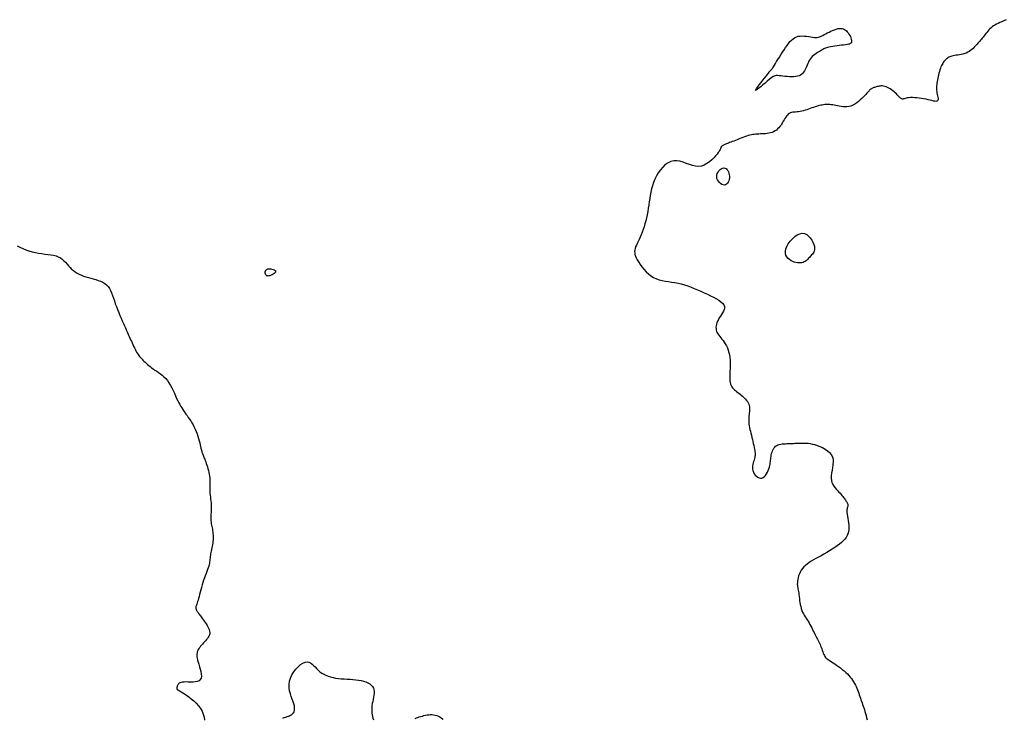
# Model space of a CAD drawing. Header units: millimetres. Extents: x 32690613 to 32693367, y 5343692 to 5344708.
# Tile 836 of 1009: x 32693004 to 32693042, y 5344272 to 5344299. Entities that reach past the tile are written whole.
import ezdxf

# ---------------------------------------------------------------- set-up
doc = ezdxf.new("R2010")
doc.units = ezdxf.units.MM
doc.header["$LTSCALE"] = 20
doc.layers.add('02-DGM_HL_491.50', color=72, linetype='Continuous')
doc.layers.add('02-DGM_HL_492.00', color=82, linetype='Continuous')

msp = doc.modelspace()

# ---------------------------------------------------------------- linework, layer by layer
at = {"layer": '02-DGM_HL_491.50', "elevation": 491.5, "flags": 128}
for points in [[(32693003.497, 5344290.124), (32693003.6, 5344290.069), (32693003.711, 5344290.016), (32693003.829, 5344289.968), (32693003.95, 5344289.925), (32693004.075, 5344289.888), (32693004.201, 5344289.858), (32693004.327, 5344289.836), (32693004.451, 5344289.818), (32693004.573, 5344289.804), (32693004.69, 5344289.791), (32693004.803, 5344289.776), (32693004.909, 5344289.757), (32693005.007, 5344289.732), (32693005.097, 5344289.699), (32693005.177, 5344289.655), (32693005.249, 5344289.603), (32693005.315, 5344289.544), (32693005.377, 5344289.48), (32693005.436, 5344289.414), (32693005.494, 5344289.347), (32693005.553, 5344289.281), (32693005.616, 5344289.219), (32693005.684, 5344289.161), (32693005.756, 5344289.109), (32693005.832, 5344289.061), (32693005.912, 5344289.018), (32693005.997, 5344288.979), (32693006.084, 5344288.944), (32693006.175, 5344288.912), (32693006.269, 5344288.883), (32693006.365, 5344288.856), (32693006.461, 5344288.831), (32693006.558, 5344288.805), (32693006.652, 5344288.776), (32693006.742, 5344288.744), (32693006.827, 5344288.705), (32693006.905, 5344288.659), (32693006.975, 5344288.605), (32693007.035, 5344288.539), (32693007.087, 5344288.464), (32693007.132, 5344288.381), (32693007.172, 5344288.289), (32693007.21, 5344288.191), (32693007.246, 5344288.087), (32693007.282, 5344287.979), (32693007.32, 5344287.868), (32693007.362, 5344287.753), (32693007.406, 5344287.638), (32693007.452, 5344287.523), (32693007.499, 5344287.41), (32693007.546, 5344287.301), (32693007.592, 5344287.195), (32693007.636, 5344287.096), (32693007.677, 5344287.004), (32693007.715, 5344286.92), (32693007.749, 5344286.844), (32693007.78, 5344286.774), (32693007.809, 5344286.708), (32693007.837, 5344286.646), (32693007.864, 5344286.586), (32693007.89, 5344286.526), (32693007.917, 5344286.465), (32693007.945, 5344286.403), (32693007.974, 5344286.339), (32693008.003, 5344286.275), (32693008.033, 5344286.211), (32693008.063, 5344286.149), (32693008.092, 5344286.089), (32693008.122, 5344286.032), (32693008.151, 5344285.98), (32693008.179, 5344285.932), (32693008.208, 5344285.888), (32693008.236, 5344285.848), (32693008.265, 5344285.81), (32693008.296, 5344285.773), (32693008.327, 5344285.738), (32693008.361, 5344285.702), (32693008.397, 5344285.665), (32693008.436, 5344285.626), (32693008.478, 5344285.586), (32693008.523, 5344285.545), (32693008.571, 5344285.502), (32693008.622, 5344285.459), (32693008.677, 5344285.415), (32693008.736, 5344285.371), (32693008.798, 5344285.326), (32693008.864, 5344285.282), (32693008.933, 5344285.236), (32693009.004, 5344285.188), (32693009.076, 5344285.136), (32693009.148, 5344285.08), (32693009.218, 5344285.017), (32693009.286, 5344284.947), (32693009.351, 5344284.868), (32693009.413, 5344284.78), (32693009.47, 5344284.684), (32693009.524, 5344284.584), (32693009.574, 5344284.48), (32693009.622, 5344284.376), (32693009.668, 5344284.275), (32693009.711, 5344284.178), (32693009.753, 5344284.087), (32693009.793, 5344284.006), (32693009.833, 5344283.932), (32693009.871, 5344283.865), (32693009.91, 5344283.802), (32693009.949, 5344283.742), (32693009.989, 5344283.684), (32693010.031, 5344283.626), (32693010.074, 5344283.566), (32693010.119, 5344283.504), (32693010.165, 5344283.438), (32693010.213, 5344283.37), (32693010.26, 5344283.298), (32693010.307, 5344283.222), (32693010.352, 5344283.143), (32693010.395, 5344283.061), (32693010.436, 5344282.974), (32693010.473, 5344282.885), (32693010.507, 5344282.793), (32693010.537, 5344282.701), (32693010.565, 5344282.61), (32693010.589, 5344282.523), (32693010.611, 5344282.441), (32693010.63, 5344282.366), (32693010.646, 5344282.299), (32693010.659, 5344282.242), (32693010.671, 5344282.193), (32693010.682, 5344282.152), (32693010.691, 5344282.116), (32693010.7, 5344282.084), (32693010.709, 5344282.055), (32693010.719, 5344282.026), (32693010.73, 5344281.996), (32693010.742, 5344281.964), (32693010.756, 5344281.929), (32693010.772, 5344281.891), (32693010.788, 5344281.849), (32693010.806, 5344281.803), (32693010.825, 5344281.754), (32693010.845, 5344281.699), (32693010.866, 5344281.64), (32693010.887, 5344281.576), (32693010.909, 5344281.508), (32693010.93, 5344281.437), (32693010.95, 5344281.364), (32693010.968, 5344281.291), (32693010.983, 5344281.218), (32693010.996, 5344281.147), (32693011.005, 5344281.078), (32693011.01, 5344281.014), (32693011.011, 5344280.952), (32693011.01, 5344280.893), (32693011.007, 5344280.835), (32693011.004, 5344280.778), (32693011.002, 5344280.72), (32693011, 5344280.661), (32693011.001, 5344280.6), (32693011.005, 5344280.536), (32693011.012, 5344280.47), (32693011.02, 5344280.401), (32693011.028, 5344280.33), (32693011.037, 5344280.258), (32693011.046, 5344280.184), (32693011.052, 5344280.11), (32693011.057, 5344280.035), (32693011.058, 5344279.96), (32693011.057, 5344279.886), (32693011.055, 5344279.812), (32693011.052, 5344279.739), (32693011.048, 5344279.668), (32693011.046, 5344279.599), (32693011.044, 5344279.532), (32693011.045, 5344279.468), (32693011.049, 5344279.407), (32693011.056, 5344279.348), (32693011.064, 5344279.292), (32693011.073, 5344279.237), (32693011.083, 5344279.183), (32693011.094, 5344279.129), (32693011.104, 5344279.075), (32693011.113, 5344279.02), (32693011.121, 5344278.963), (32693011.127, 5344278.905), (32693011.131, 5344278.846), (32693011.133, 5344278.785), (32693011.134, 5344278.724), (32693011.132, 5344278.662), (32693011.127, 5344278.599), (32693011.121, 5344278.537), (32693011.112, 5344278.474), (32693011.1, 5344278.411), (32693011.088, 5344278.349), (32693011.075, 5344278.288), (32693011.062, 5344278.228), (32693011.049, 5344278.17), (32693011.038, 5344278.114), (32693011.028, 5344278.06), (32693011.021, 5344278.009), (32693011.015, 5344277.96), (32693011.01, 5344277.911), (32693011.005, 5344277.861), (32693010.998, 5344277.811), (32693010.989, 5344277.758), (32693010.977, 5344277.702), (32693010.961, 5344277.641), (32693010.94, 5344277.575), (32693010.916, 5344277.504), (32693010.888, 5344277.429), (32693010.857, 5344277.349), (32693010.825, 5344277.266), (32693010.793, 5344277.179), (32693010.761, 5344277.09), (32693010.731, 5344276.998), (32693010.702, 5344276.904), (32693010.675, 5344276.81), (32693010.65, 5344276.717), (32693010.627, 5344276.626), (32693010.605, 5344276.538), (32693010.584, 5344276.456), (32693010.565, 5344276.38), (32693010.546, 5344276.312), (32693010.528, 5344276.254), (32693010.511, 5344276.203), (32693010.496, 5344276.16), (32693010.483, 5344276.122), (32693010.472, 5344276.09), (32693010.464, 5344276.061), (32693010.459, 5344276.034), (32693010.458, 5344276.009), (32693010.461, 5344275.984), (32693010.468, 5344275.959), (32693010.478, 5344275.934), (32693010.491, 5344275.908), (32693010.507, 5344275.882), (32693010.525, 5344275.854), (32693010.545, 5344275.826), (32693010.566, 5344275.796), (32693010.589, 5344275.765), (32693010.613, 5344275.732), (32693010.638, 5344275.697), (32693010.665, 5344275.66), (32693010.693, 5344275.621), (32693010.723, 5344275.579), (32693010.755, 5344275.535), (32693010.79, 5344275.488), (32693010.826, 5344275.438), (32693010.862, 5344275.385), (32693010.898, 5344275.331), (32693010.931, 5344275.276), (32693010.96, 5344275.22), (32693010.984, 5344275.165), (32693010.999, 5344275.11), (32693011.006, 5344275.057), (32693011.003, 5344275.006), (32693010.991, 5344274.957), (32693010.971, 5344274.91), (32693010.945, 5344274.864), (32693010.913, 5344274.819), (32693010.877, 5344274.775), (32693010.838, 5344274.731), (32693010.799, 5344274.688), (32693010.759, 5344274.644), (32693010.719, 5344274.601), (32693010.681, 5344274.558), (32693010.645, 5344274.515), (32693010.612, 5344274.472), (32693010.582, 5344274.429), (32693010.556, 5344274.386), (32693010.534, 5344274.344), (32693010.517, 5344274.301), (32693010.506, 5344274.258), (32693010.5, 5344274.212), (32693010.499, 5344274.162), (32693010.504, 5344274.107), (32693010.514, 5344274.046), (32693010.53, 5344273.977), (32693010.551, 5344273.9), (32693010.578, 5344273.813), (32693010.606, 5344273.719), (32693010.634, 5344273.622), (32693010.656, 5344273.526), (32693010.671, 5344273.433), (32693010.675, 5344273.348), (32693010.663, 5344273.273), (32693010.634, 5344273.214), (32693010.584, 5344273.17), (32693010.517, 5344273.142), (32693010.438, 5344273.126), (32693010.35, 5344273.119), (32693010.258, 5344273.118), (32693010.166, 5344273.12), (32693010.079, 5344273.123), (32693010.002, 5344273.122), (32693009.937, 5344273.117), (32693009.884, 5344273.106), (32693009.842, 5344273.092), (32693009.81, 5344273.074), (32693009.785, 5344273.053), (32693009.766, 5344273.031), (32693009.752, 5344273.008), (32693009.741, 5344272.984), (32693009.733, 5344272.961), (32693009.726, 5344272.939), (32693009.722, 5344272.918), (32693009.719, 5344272.898), (32693009.719, 5344272.879), (32693009.722, 5344272.862), (32693009.727, 5344272.847), (32693009.735, 5344272.834), (32693009.746, 5344272.822), (32693009.762, 5344272.812), (32693009.782, 5344272.799), (32693009.81, 5344272.785), (32693009.846, 5344272.765), (32693009.891, 5344272.739), (32693009.948, 5344272.705), (32693010.016, 5344272.661), (32693010.097, 5344272.606), (32693010.187, 5344272.541), (32693010.283, 5344272.466), (32693010.381, 5344272.383), (32693010.475, 5344272.292), (32693010.564, 5344272.194), (32693010.641, 5344272.09), (32693010.704, 5344271.982), (32693010.75, 5344271.87), (32693010.779, 5344271.756), (32693010.794, 5344271.641)], [(32693013.848, 5344271.707), (32693013.911, 5344271.733), (32693013.969, 5344271.755), (32693014.021, 5344271.774), (32693014.069, 5344271.791), (32693014.111, 5344271.808), (32693014.15, 5344271.826), (32693014.185, 5344271.845), (32693014.217, 5344271.868), (32693014.246, 5344271.895), (32693014.271, 5344271.927), (32693014.291, 5344271.965), (32693014.305, 5344272.009), (32693014.313, 5344272.061), (32693014.312, 5344272.121), (32693014.303, 5344272.189), (32693014.285, 5344272.266), (32693014.256, 5344272.354), (32693014.221, 5344272.45), (32693014.183, 5344272.554), (32693014.147, 5344272.664), (32693014.118, 5344272.78), (32693014.1, 5344272.9), (32693014.096, 5344273.024), (32693014.111, 5344273.149), (32693014.148, 5344273.275), (32693014.205, 5344273.399), (32693014.277, 5344273.516), (32693014.36, 5344273.625), (32693014.45, 5344273.72), (32693014.543, 5344273.799), (32693014.635, 5344273.859), (32693014.721, 5344273.896), (32693014.799, 5344273.907), (32693014.87, 5344273.896), (32693014.935, 5344273.867), (32693014.995, 5344273.823), (32693015.054, 5344273.769), (32693015.112, 5344273.708), (32693015.171, 5344273.644), (32693015.234, 5344273.582), (32693015.301, 5344273.525), (32693015.374, 5344273.473), (32693015.451, 5344273.427), (32693015.534, 5344273.385), (32693015.621, 5344273.35), (32693015.713, 5344273.32), (32693015.811, 5344273.295), (32693015.913, 5344273.275), (32693016.02, 5344273.261), (32693016.131, 5344273.251), (32693016.245, 5344273.243), (32693016.359, 5344273.237), (32693016.474, 5344273.231), (32693016.588, 5344273.223), (32693016.698, 5344273.213), (32693016.806, 5344273.199), (32693016.908, 5344273.179), (32693017.004, 5344273.155), (32693017.093, 5344273.124), (32693017.173, 5344273.088), (32693017.243, 5344273.047), (32693017.303, 5344272.999), (32693017.351, 5344272.947), (32693017.385, 5344272.888), (32693017.406, 5344272.824), (32693017.414, 5344272.755), (32693017.413, 5344272.681), (32693017.404, 5344272.605), (32693017.391, 5344272.527), (32693017.374, 5344272.447), (32693017.357, 5344272.366), (32693017.342, 5344272.286), (32693017.33, 5344272.207), (32693017.323, 5344272.129), (32693017.32, 5344272.053), (32693017.32, 5344271.979), (32693017.325, 5344271.907), (32693017.334, 5344271.838), (32693017.347, 5344271.772), (32693017.364, 5344271.708), (32693017.385, 5344271.648)], [(32693019.012, 5344271.703), (32693019.063, 5344271.722), (32693019.118, 5344271.741), (32693019.174, 5344271.761), (32693019.233, 5344271.78), (32693019.294, 5344271.797), (32693019.355, 5344271.814), (32693019.417, 5344271.828), (32693019.479, 5344271.839), (32693019.541, 5344271.847), (32693019.603, 5344271.851), (32693019.666, 5344271.851), (32693019.729, 5344271.846), (32693019.792, 5344271.834), (32693019.855, 5344271.817), (32693019.919, 5344271.792), (32693019.982, 5344271.759), (32693020.044, 5344271.718), (32693020.102, 5344271.67)]]:
    msp.add_lwpolyline(points, dxfattribs=at)
msp.add_lwpolyline([(32693013.313, 5344288.95), (32693013.28, 5344288.946), (32693013.252, 5344288.948), (32693013.23, 5344288.956), (32693013.212, 5344288.966), (32693013.198, 5344288.98), (32693013.187, 5344288.995), (32693013.178, 5344289.012), (32693013.172, 5344289.027), (32693013.167, 5344289.042), (32693013.164, 5344289.056), (32693013.162, 5344289.069), (32693013.162, 5344289.082), (32693013.162, 5344289.095), (32693013.164, 5344289.108), (32693013.167, 5344289.121), (32693013.171, 5344289.135), (32693013.176, 5344289.149), (32693013.184, 5344289.164), (32693013.193, 5344289.179), (32693013.206, 5344289.193), (32693013.223, 5344289.205), (32693013.244, 5344289.215), (32693013.271, 5344289.222), (32693013.303, 5344289.225), (32693013.342, 5344289.225), (32693013.385, 5344289.22), (32693013.429, 5344289.212), (32693013.472, 5344289.2), (32693013.51, 5344289.185), (32693013.541, 5344289.167), (32693013.562, 5344289.146), (32693013.57, 5344289.122), (32693013.564, 5344289.097), (32693013.545, 5344289.07), (32693013.516, 5344289.044), (32693013.479, 5344289.018), (32693013.438, 5344288.995), (32693013.394, 5344288.975), (32693013.352, 5344288.959)], close=True, dxfattribs=at)
at = {"layer": '02-DGM_HL_492.00', "elevation": 492, "flags": 128}
msp.add_lwpolyline([(32693042.064, 5344298.936), (32693041.972, 5344298.895), (32693041.889, 5344298.857), (32693041.813, 5344298.823), (32693041.745, 5344298.79), (32693041.682, 5344298.759), (32693041.625, 5344298.727), (32693041.572, 5344298.695), (32693041.523, 5344298.66), (32693041.477, 5344298.623), (32693041.432, 5344298.582), (32693041.39, 5344298.537), (32693041.348, 5344298.491), (32693041.309, 5344298.443), (32693041.271, 5344298.395), (32693041.234, 5344298.346), (32693041.198, 5344298.299), (32693041.164, 5344298.254), (32693041.13, 5344298.212), (32693041.097, 5344298.172), (32693041.064, 5344298.133), (32693041.032, 5344298.095), (32693040.998, 5344298.058), (32693040.964, 5344298.021), (32693040.929, 5344297.983), (32693040.893, 5344297.943), (32693040.854, 5344297.901), (32693040.814, 5344297.859), (32693040.77, 5344297.816), (32693040.725, 5344297.775), (32693040.676, 5344297.735), (32693040.624, 5344297.698), (32693040.568, 5344297.665), (32693040.509, 5344297.636), (32693040.445, 5344297.613), (32693040.379, 5344297.594), (32693040.311, 5344297.58), (32693040.243, 5344297.568), (32693040.176, 5344297.558), (32693040.112, 5344297.549), (32693040.051, 5344297.54), (32693039.995, 5344297.529), (32693039.945, 5344297.517), (32693039.9, 5344297.503), (32693039.86, 5344297.487), (32693039.825, 5344297.47), (32693039.793, 5344297.45), (32693039.763, 5344297.43), (32693039.735, 5344297.407), (32693039.709, 5344297.383), (32693039.684, 5344297.358), (32693039.659, 5344297.331), (32693039.634, 5344297.302), (32693039.61, 5344297.269), (32693039.587, 5344297.233), (32693039.565, 5344297.193), (32693039.543, 5344297.148), (32693039.521, 5344297.098), (32693039.501, 5344297.043), (32693039.481, 5344296.982), (32693039.462, 5344296.919), (32693039.443, 5344296.853), (32693039.426, 5344296.785), (32693039.411, 5344296.718), (32693039.396, 5344296.652), (32693039.383, 5344296.587), (32693039.371, 5344296.526), (32693039.361, 5344296.467), (32693039.354, 5344296.41), (32693039.348, 5344296.354), (32693039.345, 5344296.3), (32693039.345, 5344296.246), (32693039.349, 5344296.191), (32693039.355, 5344296.136), (32693039.365, 5344296.079), (32693039.377, 5344296.023), (32693039.389, 5344295.968), (32693039.399, 5344295.917), (32693039.406, 5344295.87), (32693039.407, 5344295.829), (32693039.401, 5344295.796), (32693039.386, 5344295.772), (32693039.361, 5344295.759), (32693039.325, 5344295.754), (32693039.28, 5344295.758), (32693039.226, 5344295.767), (32693039.165, 5344295.781), (32693039.096, 5344295.798), (32693039.02, 5344295.816), (32693038.939, 5344295.834), (32693038.853, 5344295.851), (32693038.763, 5344295.866), (32693038.672, 5344295.878), (32693038.582, 5344295.888), (32693038.495, 5344295.895), (32693038.412, 5344295.899), (32693038.337, 5344295.899), (32693038.269, 5344295.895), (32693038.212, 5344295.888), (32693038.164, 5344295.878), (32693038.123, 5344295.868), (32693038.089, 5344295.857), (32693038.06, 5344295.849), (32693038.034, 5344295.843), (32693038.011, 5344295.843), (32693037.988, 5344295.849), (32693037.964, 5344295.862), (32693037.939, 5344295.882), (32693037.912, 5344295.908), (32693037.883, 5344295.938), (32693037.852, 5344295.973), (32693037.818, 5344296.01), (32693037.78, 5344296.049), (32693037.739, 5344296.089), (32693037.694, 5344296.129), (32693037.645, 5344296.168), (32693037.594, 5344296.205), (32693037.541, 5344296.24), (32693037.488, 5344296.271), (32693037.434, 5344296.298), (32693037.381, 5344296.321), (32693037.329, 5344296.337), (32693037.28, 5344296.348), (32693037.233, 5344296.353), (32693037.188, 5344296.353), (32693037.145, 5344296.35), (32693037.105, 5344296.344), (32693037.066, 5344296.335), (32693037.03, 5344296.326), (32693036.996, 5344296.316), (32693036.964, 5344296.307), (32693036.934, 5344296.297), (32693036.906, 5344296.288), (32693036.879, 5344296.278), (32693036.854, 5344296.268), (32693036.829, 5344296.256), (32693036.806, 5344296.242), (32693036.783, 5344296.227), (32693036.762, 5344296.209), (32693036.739, 5344296.189), (32693036.716, 5344296.165), (32693036.69, 5344296.137), (32693036.661, 5344296.105), (32693036.628, 5344296.068), (32693036.589, 5344296.026), (32693036.545, 5344295.979), (32693036.493, 5344295.925), (32693036.435, 5344295.867), (32693036.372, 5344295.808), (32693036.304, 5344295.75), (32693036.233, 5344295.694), (32693036.158, 5344295.644), (32693036.082, 5344295.602), (32693036.004, 5344295.57), (32693035.926, 5344295.549), (32693035.849, 5344295.539), (32693035.772, 5344295.538), (32693035.696, 5344295.543), (32693035.622, 5344295.553), (32693035.551, 5344295.567), (32693035.483, 5344295.581), (32693035.418, 5344295.595), (32693035.357, 5344295.607), (32693035.299, 5344295.617), (32693035.244, 5344295.624), (32693035.191, 5344295.629), (32693035.14, 5344295.631), (32693035.09, 5344295.632), (32693035.04, 5344295.63), (32693034.991, 5344295.625), (32693034.94, 5344295.619), (32693034.889, 5344295.61), (32693034.836, 5344295.6), (32693034.782, 5344295.587), (32693034.727, 5344295.573), (32693034.67, 5344295.556), (32693034.612, 5344295.537), (32693034.551, 5344295.517), (32693034.488, 5344295.495), (32693034.424, 5344295.472), (32693034.358, 5344295.448), (32693034.292, 5344295.425), (32693034.226, 5344295.404), (32693034.16, 5344295.384), (32693034.094, 5344295.368), (32693034.031, 5344295.356), (32693033.968, 5344295.347), (32693033.908, 5344295.342), (32693033.85, 5344295.338), (32693033.795, 5344295.334), (32693033.743, 5344295.328), (32693033.693, 5344295.319), (32693033.647, 5344295.305), (32693033.604, 5344295.284), (32693033.565, 5344295.256), (32693033.53, 5344295.221), (32693033.496, 5344295.18), (32693033.464, 5344295.134), (32693033.434, 5344295.084), (32693033.403, 5344295.032), (32693033.372, 5344294.978), (32693033.34, 5344294.924), (32693033.307, 5344294.87), (32693033.271, 5344294.818), (32693033.233, 5344294.768), (32693033.192, 5344294.72), (32693033.148, 5344294.676), (32693033.101, 5344294.635), (32693033.05, 5344294.6), (32693032.995, 5344294.569), (32693032.935, 5344294.545), (32693032.873, 5344294.526), (32693032.807, 5344294.512), (32693032.74, 5344294.501), (32693032.673, 5344294.494), (32693032.605, 5344294.489), (32693032.539, 5344294.485), (32693032.476, 5344294.482), (32693032.415, 5344294.48), (32693032.356, 5344294.477), (32693032.298, 5344294.473), (32693032.241, 5344294.468), (32693032.184, 5344294.46), (32693032.125, 5344294.45), (32693032.064, 5344294.437), (32693032, 5344294.419), (32693031.932, 5344294.398), (32693031.861, 5344294.373), (32693031.789, 5344294.346), (32693031.716, 5344294.318), (32693031.644, 5344294.288), (32693031.573, 5344294.259), (32693031.505, 5344294.231), (32693031.441, 5344294.206), (32693031.382, 5344294.183), (32693031.328, 5344294.163), (32693031.278, 5344294.145), (32693031.233, 5344294.129), (32693031.191, 5344294.114), (32693031.154, 5344294.1), (32693031.12, 5344294.087), (32693031.089, 5344294.074), (32693031.061, 5344294.061), (32693031.036, 5344294.047), (32693031.014, 5344294.034), (32693030.995, 5344294.019), (32693030.978, 5344294.005), (32693030.964, 5344293.99), (32693030.952, 5344293.975), (32693030.942, 5344293.959), (32693030.935, 5344293.943), (32693030.928, 5344293.924), (32693030.919, 5344293.903), (32693030.907, 5344293.877), (32693030.889, 5344293.844), (32693030.865, 5344293.804), (32693030.831, 5344293.756), (32693030.786, 5344293.697), (32693030.729, 5344293.627), (32693030.659, 5344293.551), (32693030.58, 5344293.472), (32693030.491, 5344293.396), (32693030.394, 5344293.328), (32693030.29, 5344293.272), (32693030.18, 5344293.233), (32693030.066, 5344293.216), (32693029.949, 5344293.224), (32693029.829, 5344293.251), (32693029.707, 5344293.291), (32693029.584, 5344293.337), (32693029.462, 5344293.382), (32693029.34, 5344293.419), (32693029.219, 5344293.441), (32693029.101, 5344293.44), (32693028.986, 5344293.413), (32693028.875, 5344293.36), (32693028.77, 5344293.286), (32693028.67, 5344293.194), (32693028.578, 5344293.088), (32693028.495, 5344292.971), (32693028.421, 5344292.847), (32693028.358, 5344292.72), (32693028.306, 5344292.593), (32693028.264, 5344292.467), (32693028.23, 5344292.34), (32693028.203, 5344292.214), (32693028.181, 5344292.088), (32693028.162, 5344291.962), (32693028.144, 5344291.836), (32693028.126, 5344291.711), (32693028.107, 5344291.585), (32693028.085, 5344291.46), (32693028.061, 5344291.336), (32693028.035, 5344291.214), (32693028.007, 5344291.094), (32693027.976, 5344290.978), (32693027.943, 5344290.865), (32693027.906, 5344290.757), (32693027.868, 5344290.654), (32693027.827, 5344290.556), (32693027.786, 5344290.463), (32693027.746, 5344290.375), (32693027.707, 5344290.293), (32693027.672, 5344290.216), (32693027.64, 5344290.144), (32693027.613, 5344290.078), (32693027.593, 5344290.017), (32693027.579, 5344289.96), (32693027.573, 5344289.904), (32693027.575, 5344289.847), (32693027.586, 5344289.789), (32693027.606, 5344289.726), (32693027.635, 5344289.657), (32693027.674, 5344289.58), (32693027.725, 5344289.494), (32693027.785, 5344289.401), (32693027.854, 5344289.305), (32693027.932, 5344289.208), (32693028.018, 5344289.114), (32693028.11, 5344289.026), (32693028.209, 5344288.948), (32693028.313, 5344288.882), (32693028.422, 5344288.831), (32693028.535, 5344288.793), (32693028.651, 5344288.765), (32693028.77, 5344288.744), (32693028.892, 5344288.727), (32693029.016, 5344288.71), (32693029.141, 5344288.692), (32693029.267, 5344288.669), (32693029.393, 5344288.639), (32693029.52, 5344288.602), (32693029.646, 5344288.56), (32693029.773, 5344288.512), (32693029.9, 5344288.46), (32693030.028, 5344288.406), (32693030.155, 5344288.35), (32693030.282, 5344288.292), (32693030.409, 5344288.235), (32693030.533, 5344288.177), (32693030.651, 5344288.119), (32693030.76, 5344288.061), (32693030.858, 5344288.002), (32693030.941, 5344287.943), (32693031.006, 5344287.883), (32693031.051, 5344287.822), (32693031.074, 5344287.76), (32693031.076, 5344287.698), (32693031.063, 5344287.635), (32693031.037, 5344287.571), (32693031.001, 5344287.507), (32693030.96, 5344287.443), (32693030.918, 5344287.379), (32693030.876, 5344287.315), (32693030.84, 5344287.251), (32693030.809, 5344287.187), (32693030.784, 5344287.125), (32693030.765, 5344287.063), (32693030.752, 5344287.004), (32693030.746, 5344286.946), (32693030.747, 5344286.89), (32693030.756, 5344286.837), (32693030.772, 5344286.787), (32693030.795, 5344286.738), (32693030.824, 5344286.691), (32693030.857, 5344286.643), (32693030.895, 5344286.594), (32693030.936, 5344286.543), (32693030.978, 5344286.489), (32693031.022, 5344286.431), (32693031.066, 5344286.367), (32693031.109, 5344286.299), (32693031.151, 5344286.225), (32693031.189, 5344286.145), (32693031.223, 5344286.061), (32693031.253, 5344285.971), (32693031.276, 5344285.875), (32693031.292, 5344285.774), (32693031.301, 5344285.668), (32693031.303, 5344285.558), (32693031.301, 5344285.447), (32693031.296, 5344285.336), (32693031.289, 5344285.228), (32693031.283, 5344285.125), (32693031.28, 5344285.028), (32693031.281, 5344284.94), (32693031.287, 5344284.862), (32693031.298, 5344284.793), (32693031.315, 5344284.732), (32693031.337, 5344284.679), (32693031.363, 5344284.632), (32693031.393, 5344284.589), (32693031.427, 5344284.55), (32693031.464, 5344284.513), (32693031.504, 5344284.478), (32693031.547, 5344284.443), (32693031.592, 5344284.408), (32693031.638, 5344284.374), (32693031.684, 5344284.339), (32693031.73, 5344284.303), (32693031.776, 5344284.266), (32693031.82, 5344284.227), (32693031.862, 5344284.186), (32693031.902, 5344284.143), (32693031.938, 5344284.097), (32693031.971, 5344284.05), (32693031.999, 5344284.001), (32693032.022, 5344283.949), (32693032.04, 5344283.896), (32693032.052, 5344283.841), (32693032.057, 5344283.784), (32693032.057, 5344283.726), (32693032.053, 5344283.666), (32693032.046, 5344283.605), (32693032.039, 5344283.544), (32693032.031, 5344283.481), (32693032.024, 5344283.419), (32693032.021, 5344283.356), (32693032.021, 5344283.294), (32693032.025, 5344283.231), (32693032.032, 5344283.167), (32693032.043, 5344283.102), (32693032.056, 5344283.035), (32693032.071, 5344282.965), (32693032.088, 5344282.893), (32693032.106, 5344282.817), (32693032.125, 5344282.738), (32693032.144, 5344282.657), (32693032.164, 5344282.574), (32693032.183, 5344282.492), (32693032.201, 5344282.412), (32693032.218, 5344282.335), (32693032.234, 5344282.263), (32693032.247, 5344282.197), (32693032.257, 5344282.139), (32693032.265, 5344282.087), (32693032.27, 5344282.039), (32693032.271, 5344281.995), (32693032.27, 5344281.953), (32693032.265, 5344281.911), (32693032.257, 5344281.868), (32693032.245, 5344281.822), (32693032.229, 5344281.773), (32693032.212, 5344281.72), (32693032.195, 5344281.664), (32693032.18, 5344281.606), (32693032.169, 5344281.546), (32693032.164, 5344281.485), (32693032.167, 5344281.423), (32693032.179, 5344281.361), (32693032.203, 5344281.3), (32693032.236, 5344281.241), (32693032.278, 5344281.187), (32693032.325, 5344281.141), (32693032.377, 5344281.103), (32693032.431, 5344281.078), (32693032.485, 5344281.065), (32693032.538, 5344281.069), (32693032.588, 5344281.09), (32693032.635, 5344281.126), (32693032.677, 5344281.175), (32693032.716, 5344281.232), (32693032.751, 5344281.297), (32693032.781, 5344281.364), (32693032.806, 5344281.432), (32693032.827, 5344281.497), (32693032.843, 5344281.558), (32693032.855, 5344281.614), (32693032.864, 5344281.667), (32693032.871, 5344281.718), (32693032.876, 5344281.767), (32693032.881, 5344281.816), (32693032.887, 5344281.866), (32693032.894, 5344281.917), (32693032.904, 5344281.971), (32693032.917, 5344282.026), (32693032.932, 5344282.081), (32693032.952, 5344282.135), (32693032.975, 5344282.186), (32693033.003, 5344282.234), (32693033.036, 5344282.277), (32693033.073, 5344282.313), (32693033.116, 5344282.342), (32693033.164, 5344282.365), (32693033.216, 5344282.382), (32693033.272, 5344282.394), (32693033.33, 5344282.402), (32693033.39, 5344282.408), (32693033.452, 5344282.411), (32693033.514, 5344282.414), (32693033.577, 5344282.416), (32693033.639, 5344282.419), (32693033.702, 5344282.421), (32693033.764, 5344282.424), (32693033.826, 5344282.426), (32693033.889, 5344282.428), (32693033.951, 5344282.431), (32693034.014, 5344282.433), (32693034.076, 5344282.436), (32693034.14, 5344282.437), (32693034.206, 5344282.436), (32693034.274, 5344282.433), (32693034.347, 5344282.426), (32693034.425, 5344282.414), (32693034.509, 5344282.397), (32693034.6, 5344282.373), (32693034.698, 5344282.341), (32693034.801, 5344282.303), (32693034.904, 5344282.256), (32693035.003, 5344282.201), (32693035.095, 5344282.138), (32693035.175, 5344282.067), (32693035.24, 5344281.987), (32693035.286, 5344281.899), (32693035.31, 5344281.803), (32693035.316, 5344281.7), (32693035.308, 5344281.592), (32693035.292, 5344281.482), (32693035.271, 5344281.373), (32693035.252, 5344281.265), (32693035.238, 5344281.161), (32693035.235, 5344281.063), (32693035.246, 5344280.974), (32693035.27, 5344280.892), (32693035.303, 5344280.817), (32693035.345, 5344280.749), (32693035.392, 5344280.686), (32693035.442, 5344280.628), (32693035.492, 5344280.575), (32693035.54, 5344280.525), (32693035.583, 5344280.478), (32693035.622, 5344280.434), (32693035.657, 5344280.392), (32693035.689, 5344280.353), (32693035.717, 5344280.317), (32693035.744, 5344280.282), (32693035.768, 5344280.249), (32693035.791, 5344280.218), (32693035.812, 5344280.188), (32693035.832, 5344280.16), (32693035.85, 5344280.133), (32693035.865, 5344280.107), (32693035.878, 5344280.082), (32693035.887, 5344280.057), (32693035.892, 5344280.034), (32693035.893, 5344280.01), (32693035.89, 5344279.987), (32693035.883, 5344279.963), (32693035.875, 5344279.937), (32693035.865, 5344279.907), (32693035.857, 5344279.872), (32693035.851, 5344279.831), (32693035.848, 5344279.783), (32693035.85, 5344279.725), (32693035.858, 5344279.658), (32693035.87, 5344279.583), (32693035.885, 5344279.501), (32693035.9, 5344279.414), (32693035.913, 5344279.325), (32693035.923, 5344279.235), (32693035.928, 5344279.147), (32693035.925, 5344279.061), (32693035.913, 5344278.98), (32693035.892, 5344278.902), (32693035.861, 5344278.829), (32693035.821, 5344278.758), (32693035.771, 5344278.69), (32693035.712, 5344278.623), (32693035.643, 5344278.557), (32693035.565, 5344278.491), (32693035.477, 5344278.425), (32693035.381, 5344278.359), (32693035.279, 5344278.294), (32693035.173, 5344278.229), (32693035.064, 5344278.165), (32693034.955, 5344278.104), (32693034.848, 5344278.044), (32693034.744, 5344277.986), (32693034.644, 5344277.931), (32693034.55, 5344277.878), (32693034.462, 5344277.826), (32693034.38, 5344277.774), (32693034.304, 5344277.721), (32693034.235, 5344277.665), (32693034.172, 5344277.607), (32693034.117, 5344277.545), (32693034.07, 5344277.478), (32693034.03, 5344277.408), (32693033.997, 5344277.336), (32693033.97, 5344277.263), (32693033.949, 5344277.191), (32693033.934, 5344277.121), (32693033.924, 5344277.055), (32693033.919, 5344276.995), (32693033.918, 5344276.941), (32693033.92, 5344276.891), (32693033.926, 5344276.844), (32693033.934, 5344276.799), (32693033.944, 5344276.753), (32693033.954, 5344276.705), (32693033.964, 5344276.653), (32693033.974, 5344276.594), (32693033.982, 5344276.528), (32693033.99, 5344276.456), (32693033.999, 5344276.379), (32693034.008, 5344276.3), (32693034.019, 5344276.219), (32693034.032, 5344276.138), (32693034.049, 5344276.059), (32693034.069, 5344275.984), (32693034.094, 5344275.914), (32693034.124, 5344275.848), (32693034.156, 5344275.785), (32693034.191, 5344275.725), (32693034.228, 5344275.666), (32693034.266, 5344275.607), (32693034.304, 5344275.549), (32693034.341, 5344275.488), (32693034.377, 5344275.426), (32693034.412, 5344275.363), (32693034.446, 5344275.298), (32693034.478, 5344275.234), (32693034.51, 5344275.17), (32693034.541, 5344275.108), (32693034.571, 5344275.047), (32693034.6, 5344274.99), (32693034.629, 5344274.936), (32693034.657, 5344274.886), (32693034.684, 5344274.837), (32693034.711, 5344274.789), (32693034.736, 5344274.741), (32693034.761, 5344274.692), (32693034.784, 5344274.642), (32693034.807, 5344274.589), (32693034.828, 5344274.533), (32693034.849, 5344274.475), (32693034.869, 5344274.416), (32693034.889, 5344274.358), (32693034.909, 5344274.301), (32693034.929, 5344274.247), (32693034.95, 5344274.198), (32693034.972, 5344274.154), (32693034.995, 5344274.116), (32693035.02, 5344274.084), (32693035.048, 5344274.055), (32693035.08, 5344274.028), (32693035.115, 5344274.002), (32693035.156, 5344273.975), (32693035.203, 5344273.945), (32693035.256, 5344273.912), (32693035.316, 5344273.872), (32693035.382, 5344273.828), (32693035.452, 5344273.78), (32693035.524, 5344273.728), (32693035.597, 5344273.673), (32693035.67, 5344273.615), (32693035.741, 5344273.556), (32693035.809, 5344273.497), (32693035.871, 5344273.436), (32693035.928, 5344273.376), (32693035.981, 5344273.315), (32693036.029, 5344273.254), (32693036.073, 5344273.193), (32693036.114, 5344273.131), (32693036.15, 5344273.068), (32693036.184, 5344273.005), (32693036.214, 5344272.942), (32693036.241, 5344272.878), (32693036.267, 5344272.813), (32693036.29, 5344272.749), (32693036.313, 5344272.685), (32693036.334, 5344272.621), (32693036.355, 5344272.558), (32693036.376, 5344272.496), (32693036.398, 5344272.434), (32693036.42, 5344272.373), (32693036.442, 5344272.312), (32693036.465, 5344272.25), (32693036.488, 5344272.185), (32693036.511, 5344272.118), (32693036.533, 5344272.047), (32693036.556, 5344271.973), (32693036.578, 5344271.894), (32693036.6, 5344271.811), (32693036.621, 5344271.728), (32693036.641, 5344271.644)], dxfattribs=at)
for points in [[(32693032.291, 5344296.182), (32693032.297, 5344296.206), (32693032.326, 5344296.254), (32693032.373, 5344296.321), (32693032.433, 5344296.401), (32693032.502, 5344296.488), (32693032.572, 5344296.577), (32693032.641, 5344296.663), (32693032.702, 5344296.738), (32693032.751, 5344296.8), (32693032.789, 5344296.849), (32693032.818, 5344296.886), (32693032.839, 5344296.914), (32693032.854, 5344296.934), (32693032.865, 5344296.948), (32693032.873, 5344296.959), (32693032.879, 5344296.966), (32693032.887, 5344296.974), (32693032.895, 5344296.982), (32693032.906, 5344296.994), (32693032.919, 5344297.01), (32693032.937, 5344297.033), (32693032.959, 5344297.064), (32693032.987, 5344297.105), (32693033.022, 5344297.158), (32693033.063, 5344297.224), (32693033.11, 5344297.301), (32693033.163, 5344297.387), (32693033.219, 5344297.478), (32693033.278, 5344297.573), (32693033.338, 5344297.669), (32693033.399, 5344297.762), (32693033.459, 5344297.852), (32693033.517, 5344297.936), (32693033.575, 5344298.012), (32693033.632, 5344298.08), (32693033.69, 5344298.14), (32693033.751, 5344298.191), (32693033.814, 5344298.233), (32693033.881, 5344298.266), (32693033.953, 5344298.288), (32693034.03, 5344298.3), (32693034.112, 5344298.303), (32693034.196, 5344298.299), (32693034.28, 5344298.29), (32693034.362, 5344298.279), (32693034.441, 5344298.267), (32693034.515, 5344298.256), (32693034.582, 5344298.248), (32693034.641, 5344298.245), (32693034.692, 5344298.247), (32693034.739, 5344298.254), (32693034.783, 5344298.265), (32693034.826, 5344298.281), (32693034.869, 5344298.301), (32693034.916, 5344298.325), (32693034.967, 5344298.353), (32693035.025, 5344298.385), (32693035.088, 5344298.418), (32693035.154, 5344298.453), (32693035.224, 5344298.487), (32693035.294, 5344298.519), (32693035.363, 5344298.547), (32693035.431, 5344298.57), (32693035.495, 5344298.587), (32693035.555, 5344298.596), (32693035.61, 5344298.597), (32693035.661, 5344298.591), (32693035.708, 5344298.578), (32693035.752, 5344298.558), (32693035.793, 5344298.532), (32693035.831, 5344298.5), (32693035.867, 5344298.462), (32693035.901, 5344298.42), (32693035.933, 5344298.373), (32693035.961, 5344298.324), (32693035.986, 5344298.275), (32693036.006, 5344298.226), (32693036.022, 5344298.179), (32693036.033, 5344298.136), (32693036.037, 5344298.098), (32693036.035, 5344298.066), (32693036.026, 5344298.04), (32693036.01, 5344298.019), (32693035.985, 5344298.002), (32693035.951, 5344297.988), (32693035.909, 5344297.977), (32693035.857, 5344297.967), (32693035.794, 5344297.957), (32693035.722, 5344297.947), (32693035.641, 5344297.937), (32693035.556, 5344297.927), (32693035.468, 5344297.916), (32693035.381, 5344297.905), (32693035.297, 5344297.893), (32693035.22, 5344297.881), (32693035.153, 5344297.869), (32693035.096, 5344297.856), (32693035.05, 5344297.842), (32693035.011, 5344297.828), (32693034.977, 5344297.812), (32693034.946, 5344297.795), (32693034.915, 5344297.777), (32693034.883, 5344297.756), (32693034.846, 5344297.734), (32693034.803, 5344297.709), (32693034.755, 5344297.682), (32693034.704, 5344297.652), (32693034.651, 5344297.619), (32693034.598, 5344297.583), (32693034.546, 5344297.543), (32693034.497, 5344297.499), (32693034.452, 5344297.451), (32693034.413, 5344297.398), (32693034.379, 5344297.342), (32693034.349, 5344297.284), (32693034.322, 5344297.225), (32693034.297, 5344297.165), (32693034.273, 5344297.105), (32693034.248, 5344297.047), (32693034.223, 5344296.992), (32693034.194, 5344296.941), (32693034.163, 5344296.893), (32693034.128, 5344296.85), (32693034.088, 5344296.812), (32693034.042, 5344296.779), (32693033.989, 5344296.752), (32693033.929, 5344296.732), (32693033.86, 5344296.717), (32693033.783, 5344296.71), (32693033.699, 5344296.709), (32693033.611, 5344296.712), (32693033.522, 5344296.718), (32693033.434, 5344296.726), (32693033.35, 5344296.736), (32693033.272, 5344296.744), (32693033.204, 5344296.752), (32693033.147, 5344296.756), (32693033.098, 5344296.756), (32693033.055, 5344296.75), (32693033.014, 5344296.738), (32693032.973, 5344296.718), (32693032.928, 5344296.689), (32693032.876, 5344296.65), (32693032.814, 5344296.599), (32693032.74, 5344296.536), (32693032.658, 5344296.465), (32693032.574, 5344296.392), (32693032.492, 5344296.323), (32693032.417, 5344296.262), (32693032.355, 5344296.214), (32693032.311, 5344296.186)], [(32693031.051, 5344293.159), (32693031.096, 5344293.153), (32693031.137, 5344293.134), (32693031.174, 5344293.102), (32693031.206, 5344293.061), (32693031.232, 5344293.012), (32693031.253, 5344292.956), (32693031.266, 5344292.896), (32693031.272, 5344292.834), (32693031.271, 5344292.772), (32693031.262, 5344292.711), (32693031.246, 5344292.654), (32693031.224, 5344292.603), (32693031.196, 5344292.559), (32693031.161, 5344292.525), (32693031.122, 5344292.502), (32693031.077, 5344292.493), (32693031.029, 5344292.499), (32693030.978, 5344292.518), (32693030.928, 5344292.549), (32693030.881, 5344292.59), (32693030.839, 5344292.638), (32693030.805, 5344292.694), (32693030.783, 5344292.753), (32693030.773, 5344292.815), (32693030.778, 5344292.877), (32693030.796, 5344292.938), (32693030.825, 5344292.996), (32693030.863, 5344293.048), (32693030.906, 5344293.092), (32693030.954, 5344293.127), (32693031.003, 5344293.15)], [(32693034.582, 5344290.095), (32693034.591, 5344290.026), (32693034.589, 5344289.968), (32693034.578, 5344289.918), (32693034.559, 5344289.875), (32693034.535, 5344289.837), (32693034.506, 5344289.803), (32693034.476, 5344289.771), (32693034.446, 5344289.739), (32693034.416, 5344289.706), (32693034.388, 5344289.672), (32693034.359, 5344289.638), (32693034.33, 5344289.605), (32693034.299, 5344289.574), (32693034.266, 5344289.544), (32693034.229, 5344289.518), (32693034.188, 5344289.496), (32693034.143, 5344289.477), (32693034.093, 5344289.464), (32693034.04, 5344289.456), (32693033.983, 5344289.454), (32693033.924, 5344289.458), (32693033.863, 5344289.469), (32693033.801, 5344289.486), (32693033.737, 5344289.511), (32693033.674, 5344289.544), (32693033.613, 5344289.585), (32693033.558, 5344289.633), (32693033.511, 5344289.69), (32693033.476, 5344289.755), (32693033.455, 5344289.829), (32693033.451, 5344289.911), (32693033.468, 5344290.001), (32693033.506, 5344290.1), (32693033.564, 5344290.202), (32693033.638, 5344290.302), (32693033.724, 5344290.397), (32693033.817, 5344290.48), (32693033.916, 5344290.546), (32693034.015, 5344290.591), (32693034.111, 5344290.61), (32693034.202, 5344290.599), (32693034.284, 5344290.562), (32693034.359, 5344290.504), (32693034.425, 5344290.43), (32693034.481, 5344290.348), (32693034.526, 5344290.26), (32693034.56, 5344290.174)]]:
    msp.add_lwpolyline(points, close=True, dxfattribs=at)

doc.saveas('drawing.dxf')
